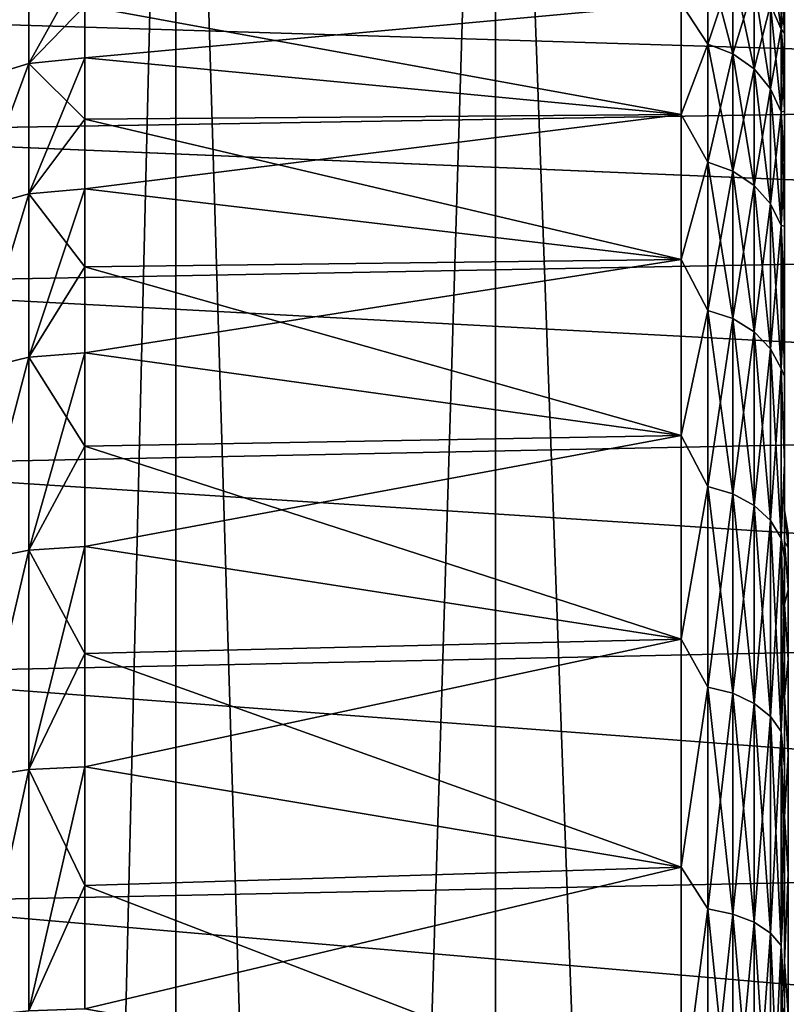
# Model space of a CAD drawing. Header units: metres. Extents: x -109 to 109, y -78 to 121.
# Tile 289 of 656: x -88.68 to -87.2, y 105.81 to 107.72. Entities that reach past the tile are written whole.
import ezdxf

# ---------------------------------------------------------------- set-up
doc = ezdxf.new("R2010")
doc.units = ezdxf.units.M
doc.layers.add('solid_508554_SW0001', color=7, linetype='CONTINUOUS')

msp = doc.modelspace()

# ---------------------------------------------------------------- linework, layer by layer
at = {"layer": 'solid_508554_SW0001'}
for points in [[(-88.863739, 109.825623, -27.982792), (-88.863731, 89.525627, -27.982769), (-88.376083, 89.525627, -26.712412)], [(-88.863739, 109.825623, -27.982792), (-88.376083, 89.525627, -26.712412), (-88.376091, 109.825623, -26.712421)], [(-88.376091, 109.825623, -37.287579), (-88.863731, 89.525627, -36.017231), (-88.863739, 109.825623, -36.017208)], [(-88.376091, 109.825623, -37.287579), (-88.376083, 89.525627, -37.28759), (-88.863731, 89.525627, -36.017231)], [(-88.376091, 109.825623, -26.712421), (-88.376083, 89.525627, -26.712412), (-87.758324, 89.525627, -25.499985)], [(-88.376091, 109.825623, -26.712421), (-87.758324, 89.525627, -25.499985), (-87.758316, 109.825623, -25.499985)], [(-87.758316, 109.825623, -38.500015), (-88.376083, 89.525627, -37.28759), (-88.376091, 109.825623, -37.287579)], [(-87.758316, 109.825623, -38.500015), (-87.758324, 89.525627, -38.500015), (-88.376083, 89.525627, -37.28759)], [(-87.758316, 109.825623, -25.499985), (-87.758324, 89.525627, -25.499985), (-87.017212, 89.525627, -24.358774)], [(-87.017204, 109.825623, -39.641228), (-87.017212, 89.525627, -39.641224), (-87.758324, 89.525627, -38.500015)], [(-87.017204, 109.825623, -39.641228), (-87.758324, 89.525627, -38.500015), (-87.758316, 109.825623, -38.500015)], [(-87.758316, 109.825623, -25.499985), (-87.017212, 89.525627, -24.358774), (-87.017204, 109.825623, -24.358772)], [(-87.348442, 107.668701, -33.509014), (-87.400002, 107.747559, -33.322773), (-87.348442, 107.834503, -33.020584)], [(-87.348442, 107.834503, -30.979414), (-87.400002, 107.747559, -30.677227), (-87.348442, 107.668701, -30.490988)], [(-87.348442, 107.834503, -30.979414), (-87.348442, 107.668701, -30.490988), (-87.300133, 107.815224, -30.984579)], [(-87.348442, 107.834503, -33.020584), (-87.300133, 107.815224, -33.015419), (-87.300133, 107.650269, -33.501377)], [(-87.348442, 107.668701, -33.509014), (-87.348442, 107.834503, -33.020584), (-87.300133, 107.650269, -33.501377)], [(-87.226822, 107.842735, -32.502533), (-87.206818, 107.794868, -32.496231), (-87.206818, 107.697845, -32.983971)], [(-87.226822, 107.744484, -32.996464), (-87.226822, 107.842735, -32.502533), (-87.206818, 107.697845, -32.983971)], [(-88.660217, 107.631409, -30.416702), (-88.551727, 107.74295, -30.664343), (-88.551727, 107.82618, -30.923769)], [(-88.660217, 107.631409, -30.416702), (-88.551727, 107.82618, -30.923769), (-88.660217, 107.81485, -30.927462)], [(-87.348442, 107.668701, -30.490988), (-87.300133, 107.650269, -30.498625), (-87.300133, 107.815224, -30.984579)], [(-87.300133, 107.815224, -30.984579), (-87.300133, 107.650269, -30.498625), (-87.258652, 107.784523, -30.992807)], [(-87.300133, 107.815224, -33.015419), (-87.258652, 107.784523, -33.007195), (-87.258652, 107.620895, -33.489212)], [(-87.300133, 107.650269, -33.501377), (-87.300133, 107.815224, -33.015419), (-87.258652, 107.620895, -33.489212)], [(-88.660217, 107.81485, -33.07254), (-88.763641, 107.599991, -33.567257), (-88.763641, 107.781334, -33.06163)], [(-88.660217, 107.81485, -33.07254), (-88.660217, 107.631409, -33.583298), (-88.763641, 107.599991, -33.567257)], [(-88.660217, 107.81485, -30.927462), (-88.763641, 107.781334, -30.938372), (-88.763641, 107.599991, -30.432743)], [(-88.660217, 107.631409, -30.416702), (-88.660217, 107.81485, -30.927462), (-88.763641, 107.599991, -30.432743)], [(-88.660217, 107.81485, -33.07254), (-88.551727, 107.74295, -33.335655), (-88.660217, 107.631409, -33.583298)], [(-89.411552, 107.728096, -33.51384), (-84.5, 107.577156, -33.840271), (-84.5, 107.794662, -33.339527)], [(-89.411507, 107.727936, -30.48576), (-84.5, 107.794662, -30.660473), (-84.5, 107.577156, -30.159729)], [(-87.300133, 107.650269, -30.498625), (-87.258652, 107.620895, -30.51079), (-87.258652, 107.784523, -30.992807)], [(-87.258652, 107.784523, -30.992807), (-87.258652, 107.620895, -30.51079), (-87.226822, 107.744484, -31.003534)], [(-87.258652, 107.784523, -33.007195), (-87.226822, 107.744484, -32.996464), (-87.226822, 107.582603, -33.473347)], [(-87.258652, 107.620895, -33.489212), (-87.258652, 107.784523, -33.007195), (-87.226822, 107.582603, -33.473347)], [(-87.226822, 107.744484, -31.003534), (-87.206818, 107.697845, -31.016031), (-87.206818, 107.794868, -31.503771)], [(-87.206818, 107.794868, -31.503771), (-87.206818, 107.697845, -31.016031), (-87.199997, 107.737434, -31.466173)], [(-87.206818, 107.794868, -32.496231), (-87.199997, 107.737434, -32.533836), (-87.199997, 107.689873, -32.797348)], [(-87.206818, 107.697845, -32.983971), (-87.206818, 107.794868, -32.496231), (-87.199997, 107.689873, -32.797348)], [(-88.660217, 107.631409, -30.416702), (-88.551727, 107.642036, -30.411272), (-88.551727, 107.74295, -30.664343)], [(-88.660217, 107.631409, -33.583298), (-88.551727, 107.74295, -33.335655), (-88.551727, 107.642036, -33.588726)], [(-88.551727, 107.74295, -33.335655), (-87.400002, 107.747559, -33.322773), (-87.400002, 107.532776, -33.817257)], [(-88.551727, 107.642036, -30.411272), (-87.400002, 107.532776, -30.182745), (-87.400002, 107.747559, -30.677227)], [(-88.551727, 107.74295, -30.664343), (-88.551727, 107.642036, -30.411272), (-87.400002, 107.747559, -30.677227)], [(-88.551727, 107.642036, -33.588726), (-88.551727, 107.74295, -33.335655), (-87.400002, 107.532776, -33.817257)], [(-87.348442, 107.668701, -33.509014), (-87.400002, 107.532776, -33.817257), (-87.400002, 107.747559, -33.322773)], [(-87.348442, 107.668701, -30.490988), (-87.400002, 107.747559, -30.677227), (-87.400002, 107.532776, -30.182745)], [(-87.258652, 107.620895, -30.51079), (-87.226822, 107.582603, -30.526651), (-87.226822, 107.744484, -31.003534)], [(-87.226822, 107.744484, -31.003534), (-87.226822, 107.582603, -30.526651), (-87.206818, 107.697845, -31.016031)], [(-87.226822, 107.744484, -32.996464), (-87.206818, 107.697845, -32.983971), (-87.206818, 107.537994, -33.454872)], [(-87.226822, 107.582603, -33.473347), (-87.226822, 107.744484, -32.996464), (-87.206818, 107.537994, -33.454872)], [(-89.411552, 107.728096, -33.51384), (-89.347359, 107.497604, -33.986301), (-84.5, 107.577156, -33.840271)], [(-89.347313, 107.497437, -30.013411), (-89.411507, 107.727936, -30.48576), (-84.5, 107.577156, -30.159729)], [(-87.206818, 107.697845, -31.016031), (-87.199997, 107.68988, -31.202662), (-87.199997, 107.737434, -31.466173)], [(-87.199997, 107.737434, -32.533836), (-87.199997, 107.737434, -31.466173), (-87.199997, 107.68988, -31.202662)], [(-87.199997, 107.689873, -32.797348), (-87.199997, 107.737434, -32.533836), (-87.199997, 107.68988, -31.202662)], [(-87.226822, 107.582603, -30.526651), (-87.206818, 107.537994, -30.545128), (-87.206818, 107.697845, -31.016031)], [(-87.206818, 107.697845, -31.016031), (-87.199997, 107.623642, -30.943218), (-87.199997, 107.68988, -31.202662)], [(-87.206818, 107.697845, -31.016031), (-87.206818, 107.537994, -30.545128), (-87.199997, 107.623642, -30.943218)], [(-87.206818, 107.697845, -32.983971), (-87.199997, 107.689873, -32.797348), (-87.199997, 107.623634, -33.056793)], [(-87.206818, 107.697845, -32.983971), (-87.199997, 107.623634, -33.056793), (-87.199997, 107.539055, -33.310844)], [(-87.206818, 107.537994, -33.454872), (-87.206818, 107.697845, -32.983971), (-87.199997, 107.539055, -33.310844)], [(-87.199997, 107.689873, -32.797348), (-87.199997, 107.68988, -31.202662), (-87.199997, 107.623642, -30.943218)], [(-87.199997, 107.623634, -33.056793), (-87.199997, 107.689873, -32.797348), (-87.199997, 107.623642, -30.943218)], [(-87.348442, 107.440575, -33.971619), (-87.400002, 107.532776, -33.817257), (-87.348442, 107.668701, -33.509014)], [(-87.348442, 107.668701, -30.490988), (-87.400002, 107.532776, -30.182745), (-87.348442, 107.440575, -30.028379)], [(-87.348442, 107.668701, -30.490988), (-87.348442, 107.440575, -30.028379), (-87.300133, 107.650269, -30.498625)], [(-87.348442, 107.668701, -33.509014), (-87.300133, 107.650269, -33.501377), (-87.300133, 107.423286, -33.961643)], [(-87.348442, 107.440575, -33.971619), (-87.348442, 107.668701, -33.509014), (-87.300133, 107.423286, -33.961643)], [(-87.348442, 107.440575, -30.028379), (-87.300133, 107.423286, -30.038359), (-87.300133, 107.650269, -30.498625)], [(-87.300133, 107.650269, -30.498625), (-87.300133, 107.423286, -30.038359), (-87.258652, 107.620895, -30.51079)], [(-87.300133, 107.650269, -33.501377), (-87.258652, 107.620895, -33.489212), (-87.258652, 107.39576, -33.945747)], [(-87.300133, 107.423286, -33.961643), (-87.300133, 107.650269, -33.501377), (-87.258652, 107.39576, -33.945747)], [(-88.660217, 107.631409, -33.583298), (-88.763641, 107.350945, -34.043198), (-88.763641, 107.599991, -33.567257)], [(-88.660217, 107.631409, -33.583298), (-88.660217, 107.379501, -34.063988), (-88.763641, 107.350945, -34.043198)], [(-88.660217, 107.631409, -30.416702), (-88.763641, 107.599991, -30.432743), (-88.763641, 107.350945, -29.956802)], [(-88.660217, 107.379501, -29.93601), (-88.660217, 107.631409, -30.416702), (-88.763641, 107.350945, -29.956802)], [(-88.660217, 107.379501, -29.93601), (-88.551727, 107.523918, -30.16576), (-88.551727, 107.642036, -30.411272)], [(-88.660217, 107.379501, -29.93601), (-88.551727, 107.642036, -30.411272), (-88.660217, 107.631409, -30.416702)], [(-88.660217, 107.631409, -33.583298), (-88.551727, 107.642036, -33.588726), (-88.551727, 107.523918, -33.83424)], [(-88.660217, 107.631409, -33.583298), (-88.551727, 107.523918, -33.83424), (-88.660217, 107.379501, -34.063988)], [(-88.551727, 107.523918, -33.83424), (-88.551727, 107.642036, -33.588726), (-87.400002, 107.532776, -33.817257)], [(-88.551727, 107.642036, -30.411272), (-88.551727, 107.523918, -30.16576), (-87.400002, 107.532776, -30.182745)], [(-87.300133, 107.423286, -30.038359), (-87.258652, 107.39576, -30.054253), (-87.258652, 107.620895, -30.51079)], [(-87.258652, 107.620895, -30.51079), (-87.258652, 107.39576, -30.054253), (-87.226822, 107.582603, -30.526651)], [(-87.258652, 107.620895, -33.489212), (-87.226822, 107.582603, -33.473347), (-87.226822, 107.359863, -33.925022)], [(-87.258652, 107.39576, -33.945747), (-87.258652, 107.620895, -33.489212), (-87.226822, 107.359863, -33.925022)], [(-87.206818, 107.537994, -30.545128), (-87.199997, 107.539063, -30.689167), (-87.199997, 107.623642, -30.943218)], [(-87.199997, 107.623634, -33.056793), (-87.199997, 107.623642, -30.943218), (-87.199997, 107.539063, -30.689167)], [(-87.199997, 107.539055, -33.310844), (-87.199997, 107.623634, -33.056793), (-87.199997, 107.539063, -30.689167)], [(-89.347359, 107.497604, -33.986301), (-84.5, 107.293495, -34.306732), (-84.5, 107.577156, -33.840271)], [(-89.347313, 107.497437, -30.013411), (-84.5, 107.577156, -30.159729), (-84.5, 107.293495, -29.693266)], [(-87.258652, 107.39576, -30.054253), (-87.226822, 107.359863, -30.074978), (-87.226822, 107.582603, -30.526651)], [(-87.226822, 107.582603, -30.526651), (-87.226822, 107.359863, -30.074978), (-87.206818, 107.537994, -30.545128)], [(-87.226822, 107.582603, -33.473347), (-87.206818, 107.537994, -33.454872), (-87.206818, 107.318047, -33.900883)], [(-87.226822, 107.359863, -33.925022), (-87.226822, 107.582603, -33.473347), (-87.206818, 107.318047, -33.900883)], [(-88.551727, 107.523918, -33.83424), (-87.400002, 107.532776, -33.817257), (-87.400002, 107.252655, -34.277885)], [(-88.551727, 107.38916, -29.928974), (-87.400002, 107.252655, -29.722115), (-87.400002, 107.532776, -30.182745)], [(-88.551727, 107.523918, -30.16576), (-88.551727, 107.38916, -29.928974), (-87.400002, 107.532776, -30.182745)], [(-87.348442, 107.440575, -33.971619), (-87.400002, 107.252655, -34.277885), (-87.400002, 107.532776, -33.817257)], [(-87.348442, 107.440575, -30.028379), (-87.400002, 107.532776, -30.182745), (-87.400002, 107.252655, -29.722115)], [(-87.226822, 107.359863, -30.074978), (-87.206818, 107.318047, -30.099117), (-87.206818, 107.537994, -30.545128)], [(-87.206818, 107.537994, -30.545128), (-87.199997, 107.436569, -30.441799), (-87.199997, 107.539063, -30.689167)], [(-87.206818, 107.537994, -33.454872), (-87.199997, 107.539055, -33.310844), (-87.199997, 107.436562, -33.558208)], [(-87.206818, 107.537994, -30.545128), (-87.206818, 107.318047, -30.099117), (-87.199997, 107.436569, -30.441799)], [(-87.206818, 107.537994, -33.454872), (-87.199997, 107.436562, -33.558208), (-87.199997, 107.316681, -33.797626)], [(-87.206818, 107.318047, -33.900883), (-87.206818, 107.537994, -33.454872), (-87.199997, 107.316681, -33.797626)], [(-87.199997, 107.539055, -33.310844), (-87.199997, 107.539063, -30.689167), (-87.199997, 107.436569, -30.441799)], [(-87.199997, 107.436562, -33.558208), (-87.199997, 107.539055, -33.310844), (-87.199997, 107.436569, -30.441799)], [(-88.660217, 107.379501, -29.93601), (-88.551727, 107.38916, -29.928974), (-88.551727, 107.523918, -30.16576)], [(-88.660217, 107.379501, -34.063988), (-88.551727, 107.523918, -33.83424), (-88.551727, 107.38916, -34.071026)], [(-88.551727, 107.38916, -34.071026), (-88.551727, 107.523918, -33.83424), (-87.400002, 107.252655, -34.277885)], [(-89.347359, 107.497604, -33.986301), (-89.27124, 107.204384, -34.428066), (-84.5, 107.293495, -34.306732)], [(-89.27124, 107.204384, -29.571938), (-89.347313, 107.497437, -30.013411), (-84.5, 107.293495, -29.693266)], [(-87.348442, 107.154007, -34.400494), (-87.400002, 107.252655, -34.277885), (-87.348442, 107.440575, -33.971619)], [(-87.348442, 107.440575, -30.028379), (-87.400002, 107.252655, -29.722115), (-87.348442, 107.154007, -29.599508)], [(-87.348442, 107.440575, -30.028379), (-87.348442, 107.154007, -29.599508), (-87.300133, 107.423286, -30.038359)], [(-87.348442, 107.440575, -33.971619), (-87.300133, 107.423286, -33.961643), (-87.300133, 107.138176, -34.388344)], [(-87.348442, 107.154007, -34.400494), (-87.348442, 107.440575, -33.971619), (-87.300133, 107.138176, -34.388344)], [(-87.206818, 107.318047, -30.099117), (-87.199997, 107.316689, -30.202381), (-87.199997, 107.436569, -30.441799)], [(-87.199997, 107.436562, -33.558208), (-87.199997, 107.436569, -30.441799), (-87.199997, 107.316689, -30.202381)], [(-87.199997, 107.316681, -33.797626), (-87.199997, 107.436562, -33.558208), (-87.199997, 107.316689, -30.202381)], [(-87.348442, 107.154007, -29.599508), (-87.300133, 107.138176, -29.611656), (-87.300133, 107.423286, -30.038359)], [(-87.300133, 107.423286, -30.038359), (-87.300133, 107.138176, -29.611656), (-87.258652, 107.39576, -30.054253)], [(-87.300133, 107.423286, -33.961643), (-87.258652, 107.39576, -33.945747), (-87.258652, 107.112953, -34.368992)], [(-87.300133, 107.138176, -34.388344), (-87.300133, 107.423286, -33.961643), (-87.258652, 107.112953, -34.368992)], [(-88.660217, 107.379501, -34.063988), (-88.763641, 107.038902, -34.480434), (-88.763641, 107.350945, -34.043198)], [(-88.660217, 107.379501, -34.063988), (-88.660217, 107.063896, -34.505482), (-88.763641, 107.038902, -34.480434)], [(-88.660217, 107.379501, -29.93601), (-88.763641, 107.350945, -29.956802), (-88.763641, 107.038902, -29.519566)], [(-88.660217, 107.063896, -29.494516), (-88.660217, 107.379501, -29.93601), (-88.763641, 107.038902, -29.519566)], [(-88.660217, 107.063896, -29.494516), (-88.551727, 107.238396, -29.70204), (-88.551727, 107.38916, -29.928974)], [(-88.660217, 107.063896, -29.494516), (-88.551727, 107.38916, -29.928974), (-88.660217, 107.379501, -29.93601)], [(-88.660217, 107.379501, -34.063988), (-88.551727, 107.38916, -34.071026), (-88.551727, 107.238396, -34.297958)], [(-88.660217, 107.379501, -34.063988), (-88.551727, 107.238396, -34.297958), (-88.660217, 107.063896, -34.505482)], [(-88.551727, 107.238396, -34.297958), (-88.551727, 107.38916, -34.071026), (-87.400002, 107.252655, -34.277885)], [(-88.551727, 107.38916, -29.928974), (-88.551727, 107.238396, -29.70204), (-87.400002, 107.252655, -29.722115)], [(-87.300133, 107.138176, -29.611656), (-87.258652, 107.112953, -29.631008), (-87.258652, 107.39576, -30.054253)], [(-87.258652, 107.39576, -30.054253), (-87.258652, 107.112953, -29.631008), (-87.226822, 107.359863, -30.074978)], [(-87.258652, 107.39576, -33.945747), (-87.226822, 107.359863, -33.925022), (-87.226822, 107.08007, -34.343758)], [(-87.258652, 107.112953, -34.368992), (-87.258652, 107.39576, -33.945747), (-87.226822, 107.08007, -34.343758)], [(-87.258652, 107.112953, -29.631008), (-87.226822, 107.08007, -29.65624), (-87.226822, 107.359863, -30.074978)], [(-87.226822, 107.359863, -30.074978), (-87.226822, 107.08007, -29.65624), (-87.206818, 107.318047, -30.099117)], [(-87.226822, 107.359863, -33.925022), (-87.206818, 107.318047, -33.900883), (-87.206818, 107.041771, -34.314365)], [(-87.226822, 107.08007, -34.343758), (-87.226822, 107.359863, -33.925022), (-87.206818, 107.041771, -34.314365)], [(-87.226822, 107.08007, -29.65624), (-87.206818, 107.041771, -29.685633), (-87.206818, 107.318047, -30.099117)], [(-87.206818, 107.318047, -30.099117), (-87.199997, 107.180023, -29.97213), (-87.199997, 107.316689, -30.202381)], [(-87.206818, 107.318047, -30.099117), (-87.206818, 107.041771, -29.685633), (-87.199997, 107.180023, -29.97213)], [(-87.206818, 107.318047, -33.900883), (-87.199997, 107.316681, -33.797626), (-87.199997, 107.180023, -34.027878)], [(-87.206818, 107.318047, -33.900883), (-87.199997, 107.180023, -34.027878), (-87.199997, 107.027283, -34.247795)], [(-87.206818, 107.041771, -34.314365), (-87.206818, 107.318047, -33.900883), (-87.199997, 107.027283, -34.247795)], [(-87.199997, 107.316681, -33.797626), (-87.199997, 107.316689, -30.202381), (-87.199997, 107.180023, -29.97213)], [(-87.199997, 107.180023, -34.027878), (-87.199997, 107.316681, -33.797626), (-87.199997, 107.180023, -29.97213)], [(-89.27124, 107.204384, -29.571938), (-84.5, 107.293495, -29.693266), (-84.5, 106.948959, -29.269775)], [(-89.27124, 107.204384, -34.428066), (-84.5, 106.948959, -34.730225), (-84.5, 107.293495, -34.306732)], [(-88.551727, 107.238396, -34.297958), (-87.400002, 107.252655, -34.277885), (-87.400002, 106.91243, -34.696083)], [(-88.551727, 107.072342, -29.486038), (-87.400002, 106.91243, -29.303917), (-87.400002, 107.252655, -29.722115)], [(-88.551727, 107.238396, -29.70204), (-88.551727, 107.072342, -29.486038), (-87.400002, 107.252655, -29.722115)], [(-87.348442, 107.154007, -34.400494), (-87.400002, 106.91243, -34.696083), (-87.400002, 107.252655, -34.277885)], [(-87.348442, 107.154007, -29.599508), (-87.400002, 107.252655, -29.722115), (-87.400002, 106.91243, -29.303917)], [(-88.660217, 107.063896, -29.494516), (-88.551727, 107.072342, -29.486038), (-88.551727, 107.238396, -29.70204)], [(-88.660217, 107.063896, -34.505482), (-88.551727, 107.238396, -34.297958), (-88.551727, 107.072342, -34.513962)], [(-88.551727, 107.072342, -34.513962), (-88.551727, 107.238396, -34.297958), (-87.400002, 106.91243, -34.696083)], [(-89.188416, 106.853333, -29.170856), (-89.27124, 107.204384, -29.571938), (-84.5, 106.948959, -29.269775)], [(-89.27124, 107.204384, -34.428066), (-89.188416, 106.85334, -34.829136), (-84.5, 106.948959, -34.730225)], [(-87.206818, 107.041771, -29.685633), (-87.199997, 107.027283, -29.752214), (-87.199997, 107.180023, -29.97213)], [(-87.199997, 107.180023, -34.027878), (-87.199997, 107.180023, -29.97213), (-87.199997, 107.027283, -29.752214)], [(-87.199997, 107.027283, -34.247795), (-87.199997, 107.180023, -34.027878), (-87.199997, 107.027283, -29.752214)], [(-87.348442, 106.813919, -34.788292), (-87.400002, 106.91243, -34.696083), (-87.348442, 107.154007, -34.400494)], [(-87.348442, 107.154007, -29.599508), (-87.400002, 106.91243, -29.303917), (-87.348442, 106.813919, -29.211708)], [(-87.348442, 107.154007, -29.599508), (-87.348442, 106.813919, -29.211708), (-87.300133, 107.138176, -29.611656)], [(-87.348442, 107.154007, -34.400494), (-87.300133, 107.138176, -34.388344), (-87.300133, 106.799805, -34.774181)], [(-87.348442, 106.813919, -34.788292), (-87.348442, 107.154007, -34.400494), (-87.300133, 106.799805, -34.774181)], [(-87.348442, 106.813919, -29.211708), (-87.300133, 106.799805, -29.225819), (-87.300133, 107.138176, -29.611656)], [(-87.300133, 107.138176, -29.611656), (-87.300133, 106.799805, -29.225819), (-87.258652, 107.112953, -29.631008)], [(-87.300133, 107.138176, -34.388344), (-87.258652, 107.112953, -34.368992), (-87.258652, 106.777328, -34.751701)], [(-87.300133, 106.799805, -34.774181), (-87.300133, 107.138176, -34.388344), (-87.258652, 106.777328, -34.751701)], [(-87.300133, 106.799805, -29.225819), (-87.258652, 106.777328, -29.248297), (-87.258652, 107.112953, -29.631008)], [(-87.258652, 107.112953, -29.631008), (-87.258652, 106.777328, -29.248297), (-87.226822, 107.08007, -29.65624)], [(-87.258652, 107.112953, -34.368992), (-87.226822, 107.08007, -34.343758), (-87.226822, 106.748016, -34.722393)], [(-87.258652, 106.777328, -34.751701), (-87.258652, 107.112953, -34.368992), (-87.226822, 106.748016, -34.722393)], [(-87.258652, 106.777328, -29.248297), (-87.226822, 106.748016, -29.277607), (-87.226822, 107.08007, -29.65624)], [(-87.226822, 107.08007, -29.65624), (-87.226822, 106.748016, -29.277607), (-87.206818, 107.041771, -29.685633)], [(-87.226822, 107.08007, -34.343758), (-87.206818, 107.041771, -34.314365), (-87.206818, 106.713882, -34.688251)], [(-87.226822, 106.748016, -34.722393), (-87.226822, 107.08007, -34.343758), (-87.206818, 106.713882, -34.688251)], [(-88.660217, 107.063896, -34.505482), (-88.763641, 106.669785, -34.870686), (-88.763641, 107.038902, -34.480434)], [(-88.660217, 107.063896, -34.505482), (-88.660217, 106.69059, -34.899395), (-88.763641, 106.669785, -34.870686)], [(-88.660217, 107.063896, -29.494516), (-88.763641, 107.038902, -29.519566), (-88.763641, 106.669785, -29.129316)], [(-88.660217, 106.69059, -29.100605), (-88.660217, 107.063896, -29.494516), (-88.763641, 106.669785, -29.129316)], [(-88.660217, 106.69059, -29.100605), (-88.551727, 106.8918, -29.281998), (-88.551727, 107.072342, -29.486038)], [(-88.660217, 106.69059, -29.100605), (-88.551727, 107.072342, -29.486038), (-88.660217, 107.063896, -29.494516)], [(-88.660217, 107.063896, -34.505482), (-88.551727, 107.072342, -34.513962), (-88.551727, 106.8918, -34.718002)], [(-88.660217, 107.063896, -34.505482), (-88.551727, 106.8918, -34.718002), (-88.660217, 106.69059, -34.899395)], [(-88.551727, 106.8918, -34.718002), (-88.551727, 107.072342, -34.513962), (-87.400002, 106.91243, -34.696083)], [(-88.551727, 107.072342, -29.486038), (-88.551727, 106.8918, -29.281998), (-87.400002, 106.91243, -29.303917)], [(-87.226822, 106.748016, -29.277607), (-87.206818, 106.713882, -29.311747), (-87.206818, 107.041771, -29.685633)], [(-87.206818, 107.041771, -29.685633), (-87.199997, 106.859238, -29.543755), (-87.199997, 107.027283, -29.752214)], [(-87.206818, 107.041771, -29.685633), (-87.206818, 106.713882, -29.311747), (-87.199997, 106.859238, -29.543755)], [(-87.206818, 107.041771, -34.314365), (-87.199997, 107.027283, -34.247795), (-87.199997, 106.85923, -34.456253)], [(-87.206818, 106.713882, -34.688251), (-87.206818, 107.041771, -34.314365), (-87.199997, 106.85923, -34.456253)], [(-87.199997, 107.027283, -34.247795), (-87.199997, 107.027283, -29.752214), (-87.199997, 106.859238, -29.543755)], [(-87.199997, 106.85923, -34.456253), (-87.199997, 107.027283, -34.247795), (-87.199997, 106.859238, -29.543755)], [(-89.188416, 106.853333, -29.170856), (-84.5, 106.948959, -29.269775), (-84.5, 106.549965, -28.897144)], [(-89.188416, 106.85334, -34.829136), (-84.5, 106.549965, -35.102856), (-84.5, 106.948959, -34.730225)], [(-88.551727, 106.8918, -34.718002), (-87.400002, 106.91243, -34.696083), (-87.400002, 106.518425, -35.064056)], [(-88.551727, 106.697624, -29.090889), (-87.400002, 106.518425, -28.935944), (-87.400002, 106.91243, -29.303917)], [(-88.551727, 106.8918, -29.281998), (-88.551727, 106.697624, -29.090889), (-87.400002, 106.91243, -29.303917)], [(-87.348442, 106.813919, -34.788292), (-87.400002, 106.518425, -35.064056), (-87.400002, 106.91243, -34.696083)], [(-87.348442, 106.813919, -29.211708), (-87.400002, 106.91243, -29.303917), (-87.400002, 106.518425, -28.935944)], [(-88.660217, 106.69059, -29.100605), (-88.551727, 106.697624, -29.090889), (-88.551727, 106.8918, -29.281998)], [(-88.660217, 106.69059, -34.899395), (-88.551727, 106.8918, -34.718002), (-88.551727, 106.697624, -34.909111)], [(-88.551727, 106.697624, -34.909111), (-88.551727, 106.8918, -34.718002), (-87.400002, 106.518425, -35.064056)], [(-89.188416, 106.85334, -34.829136), (-89.105034, 106.45192, -35.180111), (-84.5, 106.549965, -35.102856)], [(-89.105034, 106.451897, -28.819876), (-89.188416, 106.853333, -29.170856), (-84.5, 106.549965, -28.897144)], [(-87.206818, 106.713882, -29.311747), (-87.199997, 106.676735, -29.347813), (-87.199997, 106.859238, -29.543755)], [(-87.206818, 106.713882, -34.688251), (-87.199997, 106.85923, -34.456253), (-87.199997, 106.676727, -34.652195)], [(-87.199997, 106.767929, -31.794451), (-87.199997, 106.859238, -29.543755), (-87.199997, 106.676735, -29.347813)], [(-87.199997, 106.767929, -31.794451), (-87.199997, 106.85923, -34.456253), (-87.199997, 106.859238, -29.543755)], [(-87.199997, 106.70665, -32.612045), (-87.199997, 106.676727, -34.652195), (-87.199997, 106.85923, -34.456253)], [(-87.199997, 106.767929, -32.205544), (-87.199997, 106.70665, -32.612045), (-87.199997, 106.85923, -34.456253)], [(-87.199997, 106.767929, -31.794451), (-87.199997, 106.767929, -32.205544), (-87.199997, 106.85923, -34.456253)], [(-87.348442, 106.426117, -35.128384), (-87.400002, 106.518425, -35.064056), (-87.348442, 106.813919, -34.788292)], [(-87.348442, 106.813919, -29.211708), (-87.400002, 106.518425, -28.935944), (-87.348442, 106.426117, -28.871618)], [(-87.348442, 106.813919, -29.211708), (-87.348442, 106.426117, -28.871618), (-87.300133, 106.799805, -29.225819)], [(-87.348442, 106.813919, -34.788292), (-87.300133, 106.799805, -34.774181), (-87.300133, 106.413971, -35.112549)], [(-87.348442, 106.426117, -35.128384), (-87.348442, 106.813919, -34.788292), (-87.300133, 106.413971, -35.112549)], [(-87.348442, 106.426117, -28.871618), (-87.300133, 106.413971, -28.887449), (-87.300133, 106.799805, -29.225819)], [(-87.300133, 106.799805, -29.225819), (-87.300133, 106.413971, -28.887449), (-87.258652, 106.777328, -29.248297)], [(-87.300133, 106.799805, -34.774181), (-87.258652, 106.777328, -34.751701), (-87.258652, 106.394615, -35.08733)], [(-87.300133, 106.413971, -35.112549), (-87.300133, 106.799805, -34.774181), (-87.258652, 106.394615, -35.08733)], [(-87.300133, 106.413971, -28.887449), (-87.258652, 106.394615, -28.912668), (-87.258652, 106.777328, -29.248297)], [(-87.258652, 106.777328, -29.248297), (-87.258652, 106.394615, -28.912668), (-87.226822, 106.748016, -29.277607)], [(-87.258652, 106.777328, -34.751701), (-87.226822, 106.748016, -34.722393), (-87.226822, 106.369385, -35.054447)], [(-87.258652, 106.394615, -35.08733), (-87.258652, 106.777328, -34.751701), (-87.226822, 106.369385, -35.054447)], [(-87.199997, 106.70665, -31.387949), (-87.199997, 106.767929, -31.794451), (-87.199997, 106.676735, -29.347813)], [(-87.193184, 106.696396, -32.383999), (-87.199997, 106.70665, -32.612045), (-87.199997, 106.767929, -32.205544)], [(-87.193184, 106.723862, -32), (-87.199997, 106.767929, -32.205544), (-87.199997, 106.767929, -31.794451)], [(-87.193184, 106.696396, -32.383999), (-87.199997, 106.767929, -32.205544), (-87.193184, 106.723862, -32)], [(-87.193184, 106.696396, -31.616001), (-87.199997, 106.767929, -31.794451), (-87.199997, 106.70665, -31.387949)], [(-87.193184, 106.723862, -32), (-87.199997, 106.767929, -31.794451), (-87.193184, 106.696396, -31.616001)], [(-87.258652, 106.394615, -28.912668), (-87.226822, 106.369385, -28.945553), (-87.226822, 106.748016, -29.277607)], [(-87.226822, 106.748016, -29.277607), (-87.226822, 106.369385, -28.945553), (-87.206818, 106.713882, -29.311747)], [(-87.226822, 106.748016, -34.722393), (-87.206818, 106.713882, -34.688251), (-87.206818, 106.339996, -35.016144)], [(-87.226822, 106.369385, -35.054447), (-87.226822, 106.748016, -34.722393), (-87.206818, 106.339996, -35.016144)], [(-87.226822, 106.369385, -28.945553), (-87.206818, 106.339996, -28.983858), (-87.206818, 106.713882, -29.311747)], [(-87.206818, 106.713882, -29.311747), (-87.206818, 106.339996, -28.983858), (-87.199997, 106.676735, -29.347813)], [(-87.206818, 106.713882, -34.688251), (-87.199997, 106.676727, -34.652195), (-87.199997, 106.480713, -34.834614)], [(-87.206818, 106.339996, -35.016144), (-87.206818, 106.713882, -34.688251), (-87.199997, 106.480713, -34.834614)], [(-88.660217, 106.266678, -28.761755), (-88.551727, 106.49073, -28.913618), (-88.551727, 106.697624, -29.090889)], [(-88.660217, 106.266678, -28.761755), (-88.551727, 106.697624, -29.090889), (-88.660217, 106.69059, -29.100605)], [(-88.660217, 106.69059, -34.899395), (-88.551727, 106.697624, -34.909111), (-88.551727, 106.49073, -35.08638)], [(-88.551727, 106.49073, -35.08638), (-88.551727, 106.697624, -34.909111), (-87.400002, 106.518425, -35.064056)], [(-88.551727, 106.697624, -29.090889), (-88.551727, 106.49073, -28.913618), (-87.400002, 106.518425, -28.935944)], [(-87.199997, 106.585457, -30.995127), (-87.199997, 106.70665, -31.387949), (-87.199997, 106.676735, -29.347813)], [(-87.199997, 106.70665, -32.612045), (-87.199997, 106.585457, -33.004868), (-87.199997, 106.676727, -34.652195)], [(-87.193184, 106.614563, -32.760181), (-87.199997, 106.585457, -33.004868), (-87.199997, 106.70665, -32.612045)], [(-87.193184, 106.614563, -32.760181), (-87.199997, 106.70665, -32.612045), (-87.193184, 106.696396, -32.383999)], [(-87.193184, 106.614563, -31.239819), (-87.199997, 106.70665, -31.387949), (-87.199997, 106.585457, -30.995127)], [(-87.193184, 106.696396, -31.616001), (-87.199997, 106.70665, -31.387949), (-87.193184, 106.614563, -31.239819)], [(-88.660217, 106.69059, -34.899395), (-88.763641, 106.250572, -35.206554), (-88.763641, 106.669785, -34.870686)], [(-88.660217, 106.69059, -34.899395), (-88.660217, 106.266678, -35.238243), (-88.763641, 106.250572, -35.206554)], [(-88.660217, 106.69059, -29.100605), (-88.763641, 106.669785, -29.129316), (-88.763641, 106.250572, -28.793446)], [(-88.660217, 106.266678, -28.761755), (-88.660217, 106.69059, -29.100605), (-88.763641, 106.250572, -28.793446)], [(-88.660217, 106.69059, -34.899395), (-88.551727, 106.49073, -35.08638), (-88.660217, 106.266678, -35.238243)], [(-87.206818, 106.339996, -28.983858), (-87.199997, 106.480721, -29.165394), (-87.199997, 106.676735, -29.347813)], [(-87.199997, 106.585457, -30.995127), (-87.199997, 106.676735, -29.347813), (-87.199997, 106.480721, -29.165394)], [(-87.199997, 106.585457, -33.004868), (-87.199997, 106.480713, -34.834614), (-87.199997, 106.676727, -34.652195)], [(-87.193184, 106.480026, -33.120888), (-87.199997, 106.585457, -33.004868), (-87.193184, 106.614563, -32.760181)], [(-87.193184, 106.614563, -31.239819), (-87.199997, 106.585457, -30.995127), (-87.193184, 106.480026, -30.879112)], [(-87.199997, 106.407059, -30.62476), (-87.199997, 106.585457, -30.995127), (-87.199997, 106.480721, -29.165394)], [(-87.199997, 106.585457, -33.004868), (-87.199997, 106.407059, -33.375237), (-87.199997, 106.480713, -34.834614)], [(-87.193184, 106.480026, -33.120888), (-87.199997, 106.407059, -33.375237), (-87.199997, 106.585457, -33.004868)], [(-87.193184, 106.480026, -30.879112), (-87.199997, 106.585457, -30.995127), (-87.199997, 106.407059, -30.62476)], [(-89.105034, 106.451897, -28.819876), (-84.5, 106.549965, -28.897144), (-84.5, 106.103943, -28.582314)], [(-89.105034, 106.45192, -35.180111), (-84.5, 106.103943, -35.417686), (-84.5, 106.549965, -35.102856)], [(-88.551727, 106.49073, -35.08638), (-87.400002, 106.518425, -35.064056), (-87.400002, 106.077988, -35.374954)], [(-88.551727, 106.27211, -28.751032), (-87.400002, 106.077988, -28.625046), (-87.400002, 106.518425, -28.935944)], [(-88.551727, 106.49073, -28.913618), (-88.551727, 106.27211, -28.751032), (-87.400002, 106.518425, -28.935944)], [(-87.348442, 106.426117, -35.128384), (-87.400002, 106.077988, -35.374954), (-87.400002, 106.518425, -35.064056)], [(-87.348442, 106.426117, -28.871618), (-87.400002, 106.518425, -28.935944), (-87.400002, 106.077988, -28.625046)], [(-88.660217, 106.266678, -28.761755), (-88.551727, 106.27211, -28.751032), (-88.551727, 106.49073, -28.913618)], [(-88.660217, 106.266678, -35.238243), (-88.551727, 106.49073, -35.08638), (-88.551727, 106.27211, -35.24897)], [(-88.551727, 106.27211, -35.24897), (-88.551727, 106.49073, -35.08638), (-87.400002, 106.077988, -35.374954)], [(-87.206818, 106.339996, -28.983858), (-87.199997, 106.272194, -28.997433), (-87.199997, 106.480721, -29.165394)], [(-87.206818, 106.339996, -35.016144), (-87.199997, 106.480713, -34.834614), (-87.199997, 106.272186, -35.002575)], [(-87.199997, 106.407059, -30.62476), (-87.199997, 106.480721, -29.165394), (-87.199997, 106.272194, -28.997433)], [(-87.199997, 106.407059, -33.375237), (-87.199997, 106.272186, -35.002575), (-87.199997, 106.480713, -34.834614)], [(-87.193184, 106.295525, -33.458778), (-87.199997, 106.407059, -33.375237), (-87.193184, 106.480026, -33.120888)], [(-87.193184, 106.480026, -30.879112), (-87.199997, 106.407059, -30.62476), (-87.193184, 106.295525, -30.541224)], [(-89.105034, 106.45192, -35.180111), (-89.027412, 106.009567, -35.473324), (-84.5, 106.103943, -35.417686)], [(-89.027458, 106.009872, -28.52685), (-89.105034, 106.451897, -28.819876), (-84.5, 106.103943, -28.582314)], [(-87.348442, 105.997246, -35.414944), (-87.400002, 106.077988, -35.374954), (-87.348442, 106.426117, -35.128384)], [(-87.348442, 106.426117, -28.871618), (-87.400002, 106.077988, -28.625046), (-87.348442, 105.997246, -28.585054)], [(-87.348442, 106.426117, -28.871618), (-87.348442, 105.997246, -28.585054), (-87.300133, 106.413971, -28.887449)], [(-87.348442, 106.426117, -35.128384), (-87.300133, 106.413971, -35.112549), (-87.300133, 105.987267, -35.397663)], [(-87.348442, 105.997246, -35.414944), (-87.348442, 106.426117, -35.128384), (-87.300133, 105.987267, -35.397663)], [(-87.348442, 105.997246, -28.585054), (-87.300133, 105.987267, -28.602337), (-87.300133, 106.413971, -28.887449)], [(-87.300133, 106.413971, -28.887449), (-87.300133, 105.987267, -28.602337), (-87.258652, 106.394615, -28.912668)], [(-87.300133, 106.413971, -35.112549), (-87.258652, 106.394615, -35.08733), (-87.258652, 105.971375, -35.370132)], [(-87.300133, 105.987267, -35.397663), (-87.300133, 106.413971, -35.112549), (-87.258652, 105.971375, -35.370132)], [(-87.199997, 106.175438, -30.285124), (-87.199997, 106.407059, -30.62476), (-87.199997, 106.272194, -28.997433)], [(-87.199997, 106.407059, -33.375237), (-87.199997, 106.175438, -33.71487), (-87.199997, 106.272186, -35.002575)], [(-87.193184, 106.295525, -33.458778), (-87.199997, 106.175438, -33.71487), (-87.199997, 106.407059, -33.375237)], [(-87.193184, 106.295525, -30.541224), (-87.199997, 106.407059, -30.62476), (-87.199997, 106.175438, -30.285124)], [(-87.300133, 105.987267, -28.602337), (-87.258652, 105.971375, -28.629866), (-87.258652, 106.394615, -28.912668)], [(-87.258652, 106.394615, -28.912668), (-87.258652, 105.971375, -28.629866), (-87.226822, 106.369385, -28.945553)], [(-87.258652, 106.394615, -35.08733), (-87.226822, 106.369385, -35.054447), (-87.226822, 105.950645, -35.334236)], [(-87.258652, 105.971375, -35.370132), (-87.258652, 106.394615, -35.08733), (-87.226822, 105.950645, -35.334236)], [(-87.258652, 105.971375, -28.629866), (-87.226822, 105.950645, -28.665764), (-87.226822, 106.369385, -28.945553)], [(-87.226822, 106.369385, -28.945553), (-87.226822, 105.950645, -28.665764), (-87.206818, 106.339996, -28.983858)], [(-87.226822, 106.369385, -35.054447), (-87.206818, 106.339996, -35.016144), (-87.206818, 105.926506, -35.292423)], [(-87.226822, 105.950645, -35.334236), (-87.226822, 106.369385, -35.054447), (-87.206818, 105.926506, -35.292423)], [(-87.226822, 105.950645, -28.665764), (-87.206818, 105.926506, -28.707577), (-87.206818, 106.339996, -28.983858)], [(-87.206818, 106.339996, -28.983858), (-87.206818, 105.926506, -28.707577), (-87.199997, 106.272194, -28.997433)], [(-87.206818, 106.339996, -35.016144), (-87.199997, 106.272186, -35.002575), (-87.199997, 106.0522, -35.155231)], [(-87.206818, 105.926506, -35.292423), (-87.206818, 106.339996, -35.016144), (-87.199997, 106.0522, -35.155231)], [(-87.193184, 106.064819, -33.766968), (-87.199997, 106.175438, -33.71487), (-87.193184, 106.295525, -33.458778)], [(-87.193184, 106.295525, -30.541224), (-87.199997, 106.175438, -30.285124), (-87.193184, 106.064819, -30.23303)], [(-88.660217, 106.266678, -35.238243), (-88.763641, 105.789215, -35.481686), (-88.763641, 106.250572, -35.206554)], [(-88.660217, 106.266678, -35.238243), (-88.660217, 105.800201, -35.515598), (-88.763641, 105.789215, -35.481686)], [(-88.660217, 106.266678, -28.761755), (-88.763641, 106.250572, -28.793446), (-88.763641, 105.789215, -28.518314)], [(-88.660217, 105.800201, -28.484404), (-88.660217, 106.266678, -28.761755), (-88.763641, 105.789215, -28.518314)], [(-88.660217, 105.800201, -28.484404), (-88.551727, 106.042809, -28.603903), (-88.551727, 106.27211, -28.751032)], [(-88.660217, 105.800201, -28.484404), (-88.551727, 106.27211, -28.751032), (-88.660217, 106.266678, -28.761755)], [(-88.660217, 106.266678, -35.238243), (-88.551727, 106.27211, -35.24897), (-88.551727, 106.042809, -35.396099)], [(-88.660217, 106.266678, -35.238243), (-88.551727, 106.042809, -35.396099), (-88.660217, 105.800201, -35.515598)], [(-88.551727, 106.042809, -35.396099), (-88.551727, 106.27211, -35.24897), (-87.400002, 106.077988, -35.374954)], [(-88.551727, 106.27211, -28.751032), (-88.551727, 106.042809, -28.603903), (-87.400002, 106.077988, -28.625046)], [(-87.206818, 105.926506, -28.707577), (-87.199997, 106.052208, -28.844774), (-87.199997, 106.272194, -28.997433)], [(-87.199997, 106.175438, -30.285124), (-87.199997, 106.272194, -28.997433), (-87.199997, 106.052208, -28.844774)], [(-87.199997, 106.175438, -33.71487), (-87.199997, 106.0522, -35.155231), (-87.199997, 106.272186, -35.002575)], [(-87.199997, 105.895775, -29.983807), (-87.199997, 106.175438, -30.285124), (-87.199997, 106.052208, -28.844774)], [(-87.199997, 106.175438, -33.71487), (-87.199997, 105.895782, -34.01619), (-87.199997, 106.0522, -35.155231)], [(-87.193184, 106.064819, -33.766968), (-87.199997, 105.895782, -34.01619), (-87.199997, 106.175438, -33.71487)], [(-87.193184, 106.064819, -30.23303), (-87.199997, 106.175438, -30.285124), (-87.199997, 105.895775, -29.983807)], [(-89.027458, 106.009872, -28.52685), (-84.5, 106.103943, -28.582314), (-84.5, 105.619217, -28.331148)], [(-89.027412, 106.009567, -35.473324), (-84.5, 105.619217, -35.66885), (-84.5, 106.103943, -35.417686)], [(-88.551727, 106.042809, -35.396099), (-87.400002, 106.077988, -35.374954), (-87.400002, 105.599312, -35.622982)], [(-88.551727, 105.803902, -28.472929), (-87.400002, 105.599312, -28.377016), (-87.400002, 106.077988, -28.625046)], [(-88.551727, 106.042809, -28.603903), (-88.551727, 105.803902, -28.472929), (-87.400002, 106.077988, -28.625046)], [(-87.348442, 105.997246, -35.414944), (-87.400002, 105.599312, -35.622982), (-87.400002, 106.077988, -35.374954)], [(-87.348442, 105.997246, -28.585054), (-87.400002, 106.077988, -28.625046), (-87.400002, 105.599312, -28.377016)], [(-87.193184, 105.792595, -34.039192), (-87.199997, 105.895782, -34.01619), (-87.193184, 106.064819, -33.766968)], [(-87.193184, 106.064819, -30.23303), (-87.199997, 105.895775, -29.983807), (-87.193184, 105.792595, -29.96081)], [(-87.206818, 105.926506, -28.707577), (-87.199997, 105.821861, -28.708189), (-87.199997, 106.052208, -28.844774)], [(-87.206818, 105.926506, -35.292423), (-87.199997, 106.0522, -35.155231), (-87.199997, 105.821854, -35.291817)], [(-87.199997, 105.895775, -29.983807), (-87.199997, 106.052208, -28.844774), (-87.199997, 105.821861, -28.708189)], [(-87.199997, 105.895782, -34.01619), (-87.199997, 105.821854, -35.291817), (-87.199997, 106.0522, -35.155231)], [(-88.660217, 105.800201, -28.484404), (-88.551727, 105.803902, -28.472929), (-88.551727, 106.042809, -28.603903)], [(-88.660217, 105.800201, -35.515598), (-88.551727, 106.042809, -35.396099), (-88.551727, 105.803902, -35.527069)], [(-88.551727, 105.803902, -35.527069), (-88.551727, 106.042809, -35.396099), (-87.400002, 105.599312, -35.622982)], [(-88.961327, 105.537155, -28.296587), (-89.027458, 106.009872, -28.52685), (-84.5, 105.619217, -28.331148)], [(-89.027412, 106.009567, -35.473324), (-88.961273, 105.53672, -35.70359), (-84.5, 105.619217, -35.66885)], [(-87.348442, 105.534637, -35.643078), (-87.400002, 105.599312, -35.622982), (-87.348442, 105.997246, -35.414944)], [(-87.348442, 105.997246, -28.585054), (-87.400002, 105.599312, -28.377016), (-87.348442, 105.534637, -28.356922)], [(-87.348442, 105.997246, -28.585054), (-87.348442, 105.534637, -28.356922), (-87.300133, 105.987267, -28.602337)], [(-87.348442, 105.997246, -35.414944), (-87.300133, 105.987267, -35.397663), (-87.300133, 105.527, -35.624641)], [(-87.348442, 105.534637, -35.643078), (-87.348442, 105.997246, -35.414944), (-87.300133, 105.527, -35.624641)], [(-87.348442, 105.534637, -28.356922), (-87.300133, 105.527, -28.375359), (-87.300133, 105.987267, -28.602337)], [(-87.300133, 105.987267, -28.602337), (-87.300133, 105.527, -28.375359), (-87.258652, 105.971375, -28.629866)], [(-87.300133, 105.987267, -35.397663), (-87.258652, 105.971375, -35.370132), (-87.258652, 105.514839, -35.595272)], [(-87.300133, 105.527, -35.624641), (-87.300133, 105.987267, -35.397663), (-87.258652, 105.514839, -35.595272)], [(-87.300133, 105.527, -28.375359), (-87.258652, 105.514839, -28.404728), (-87.258652, 105.971375, -28.629866)], [(-87.258652, 105.971375, -28.629866), (-87.258652, 105.514839, -28.404728), (-87.226822, 105.950645, -28.665764)], [(-87.258652, 105.971375, -35.370132), (-87.226822, 105.950645, -35.334236), (-87.226822, 105.498978, -35.556976)], [(-87.258652, 105.514839, -35.595272), (-87.258652, 105.971375, -35.370132), (-87.226822, 105.498978, -35.556976)], [(-87.258652, 105.514839, -28.404728), (-87.226822, 105.498978, -28.443022), (-87.226822, 105.950645, -28.665764)], [(-87.226822, 105.950645, -28.665764), (-87.226822, 105.498978, -28.443022), (-87.206818, 105.926506, -28.707577)], [(-87.226822, 105.950645, -35.334236), (-87.206818, 105.926506, -35.292423), (-87.206818, 105.480499, -35.512371)], [(-87.226822, 105.498978, -35.556976), (-87.226822, 105.950645, -35.334236), (-87.206818, 105.480499, -35.512371)], [(-87.226822, 105.498978, -28.443022), (-87.206818, 105.480499, -28.487629), (-87.206818, 105.926506, -28.707577)], [(-87.206818, 105.926506, -28.707577), (-87.206818, 105.480499, -28.487629), (-87.199997, 105.821861, -28.708189)], [(-87.206818, 105.926506, -35.292423), (-87.199997, 105.821854, -35.291817), (-87.199997, 105.582367, -35.411602)], [(-87.206818, 105.480499, -35.512371), (-87.206818, 105.926506, -35.292423), (-87.199997, 105.582367, -35.411602)], [(-87.199997, 105.895782, -34.01619), (-87.199997, 105.574348, -34.272434), (-87.199997, 105.821854, -35.291817)], [(-87.193184, 105.792595, -34.039192), (-87.199997, 105.574348, -34.272434), (-87.199997, 105.895782, -34.01619)], [(-87.199997, 105.895775, -29.983807), (-87.199997, 105.821861, -28.708189), (-87.199997, 105.582375, -28.5884)], [(-87.199997, 105.574341, -29.727562), (-87.199997, 105.895775, -29.983807), (-87.199997, 105.582375, -28.5884)], [(-87.193184, 105.792595, -29.96081), (-87.199997, 105.895775, -29.983807), (-87.199997, 105.574341, -29.727562)], [(-87.206818, 105.480499, -28.487629), (-87.199997, 105.582375, -28.5884), (-87.199997, 105.821861, -28.708189)], [(-87.199997, 105.574348, -34.272434), (-87.199997, 105.582367, -35.411602), (-87.199997, 105.821854, -35.291817)]]:
    msp.add_3dface(points, dxfattribs=at)

doc.saveas('drawing.dxf')
